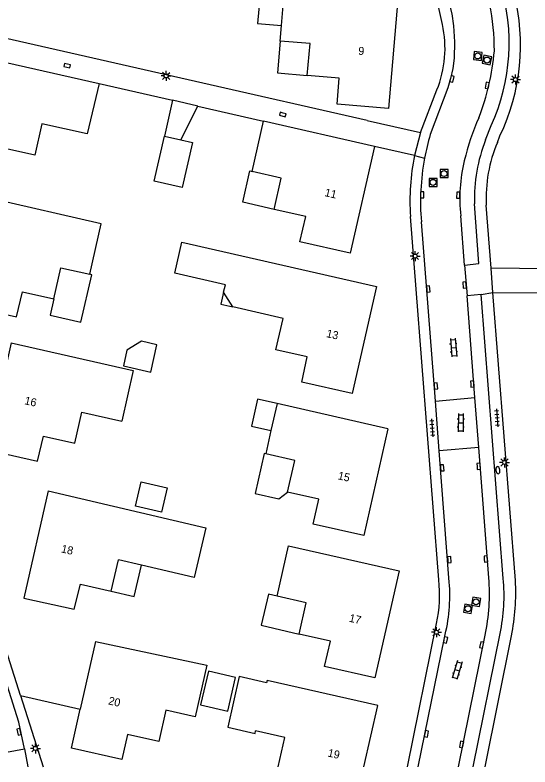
# Model space of a CAD drawing. Extents: x 124000 to 128010, y 398999 to 403000.
# Drawn here: x 127461.2 to 127525.6, y 399000 to 399093.9 of the extents above; entities that cross this region are included whole.
import ezdxf

# ---------------------------------------------------------------- set-up
doc = ezdxf.new("R2010")
doc.units = 0
for name, color, linetype in [('gg-afsc-erfafscheiding', 7, 'Continuous'), ('gg-afsc-hekwerk', 7, 'Continuous'), ('gg-afsc-muur', 7, 'Continuous'), ('gg-anno-huisnummerreeks BGT', 7, 'Continuous'), ('gg-bbg-bijgebouw', 7, 'Continuous'), ('gg-bbg-gedigitaliseerde bebouwing', 7, 'Continuous'), ('gg-bbg-gedigitaliseerde bijgebouw', 7, 'Continuous'), ('gg-bbg-hoofdgebouw', 7, 'Continuous'), ('gg-bbg-luifel en loopbrug', 7, 'Continuous'), ('gg-bbg-tussenscheiding', 7, 'Continuous'), ('gg-knt-verharding', 7, 'Continuous'), ('gg-knt-verharding nz', 7, 'Continuous'), ('gt-grn-weggrens', 7, 'Continuous'), ('gt-symb-brandkraan', 7, 'Continuous'), ('gt-symb-klinker verharding', 7, 'Continuous'), ('gt-symb-kolk', 7, 'Continuous'), ('gt-symb-lichtmast', 7, 'Continuous'), ('gt-symb-rioolschacht', 7, 'Continuous'), ('gt-symb-tegel verharding', 7, 'Continuous')]:
    doc.layers.add(name, color=color, linetype=linetype)

# ---------------------------------------------------------------- blocks, each defined once
blk = doc.blocks.new('gt0-KOLK')
at = {"layer": 'gt-symb-kolk'}
blk.add_lwpolyline([(0, 0), (0.375, 0), (0.375, 0.4), (-0.375, 0.4), (-0.375, 0), (0, 0)], dxfattribs=at)
blk = doc.blocks.new('gt0-LMAST')
at = {"layer": 'gt-symb-lichtmast'}
for p, q in [((-0.182, 0.173), (-0.447, 0.438)), ((-0.005, 0.246), (-0.005, 0.621)), ((0.172, 0.173), (0.437, 0.438)), ((-0.255, -0.004), (-0.63, -0.004)), ((-0.182, -0.181), (-0.447, -0.446)), ((-0.005, -0.254), (-0.005, -0.629)), ((0.437, -0.446), (0.172, -0.181)), ((0.245, -0.004), (0.62, -0.004))]:
    blk.add_line(p, q, dxfattribs=at)
blk.add_circle((-0.005, -0.004), 0.25, dxfattribs=at)
blk = doc.blocks.new('gt0-RS')
at = {"layer": 'gt-symb-rioolschacht'}
blk.add_lwpolyline([(-0.5, -0.5), (0.5, -0.5), (0.5, 0.5), (-0.5, 0.5)], close=True, dxfattribs=at)
blk.add_circle((0, 0), 0.375, dxfattribs=at)
blk = doc.blocks.new('gt0-TEG1')
at = {"layer": 'gt-symb-tegel verharding'}
for p, q in [((-1.125, 0), (1.125, 0)), ((-0.9, -0.25), (-0.9, 0.25)), ((-0.45, -0.25), (-0.45, 0.25)), ((0, -0.25), (0, 0.25)), ((0.45, -0.25), (0.45, 0.25)), ((0.9, -0.25), (0.9, 0.25))]:
    blk.add_line(p, q, dxfattribs=at)
blk = doc.blocks.new('gt0-BR')
at = {"layer": 'gt-symb-brandkraan'}
for centre, radius, start, end in [((-0.244, 0), 0.206, 107.56694, 252.43307), ((0.599, -2.664), 3, 106.89205, 107.56694), ((0, -0.691), 0.938, 73.10799, 106.89205), ((-0.599, -2.664), 3, 72.43309, 73.10799), ((0.244, 0), 0.206, 287.56695, 72.43309), ((0.599, 2.664), 3, 252.43307, 253.10797), ((0, 0.691), 0.938, 253.10797, 286.89206), ((-0.599, 2.664), 3, 286.89206, 287.56695)]:
    blk.add_arc(centre, radius, start, end, dxfattribs=at)
blk = doc.blocks.new('gt0-KL1')
at = {"layer": 'gt-symb-klinker verharding'}
for p, q in [((-1.15, 0.3), (1.15, 0.3)), ((-1, -0.3), (-1, 0.3)), ((-0.5, 0.3), (-0.5, 0.45)), ((0, -0.3), (0, 0.3)), ((0.5, 0.3), (0.5, 0.45)), ((1, -0.3), (1, 0.3)), ((-1.15, -0.3), (1.15, -0.3)), ((-0.5, -0.45), (-0.5, -0.3)), ((0.5, -0.45), (0.5, -0.3))]:
    blk.add_line(p, q, dxfattribs=at)

msp = doc.modelspace()

# ---------------------------------------------------------------- linework, layer by layer
at = {"layer": 'gg-afsc-erfafscheiding'}
for p, q in [((127484.718, 399085.382), (127453.453, 399092.479)), ((127505.235, 399080.724), (127484.718, 399085.382))]:
    msp.add_line(p, q, dxfattribs=at)
at = {"layer": 'gg-afsc-hekwerk'}
for q in [(127464.781, 399000), (127469.389, 399007.21)]:
    msp.add_line((127461.942, 399008.915), q, dxfattribs=at)
at = {"layer": 'gg-afsc-muur'}
for p, q in [((127471.744, 399085.314), (127480.917, 399083.225)), ((127484.067, 399082.514), (127492.282, 399080.642))]:
    msp.add_line(p, q, dxfattribs=at)
at = {"layer": 'gg-bbg-bijgebouw'}
msp.add_line((127484.067, 399082.514), (127480.917, 399083.225), dxfattribs=at)
at = {"layer": 'gg-bbg-gedigitaliseerde bebouwing'}
for p, q in [((127493.985, 399045.375), (127493.218, 399041.995)), ((127507.833, 399042.228), (127493.985, 399045.375)), ((127493.218, 399041.995), (127492.555, 399039.075)), ((127477.045, 399025.178), (127474.165, 399025.846)), ((127492.73, 399010.809), (127492.663, 399010.516))]:
    msp.add_line(p, q, dxfattribs=at)
for points in [[(127460.784, 399052.937), (127476.025, 399049.506), (127474.583, 399043.177)], [(127465.378, 399034.455), (127485.072, 399029.865), (127483.63, 399023.65), (127477.045, 399025.178)], [(127471.305, 399015.678), (127485.193, 399012.713), (127483.768, 399006.26)], [(127492.663, 399010.516), (127489.251, 399011.292), (127487.81, 399004.954), (127491.223, 399004.178), (127491.298, 399004.51)]]:
    msp.add_lwpolyline(points, dxfattribs=at)
at = {"layer": 'gg-bbg-gedigitaliseerde bijgebouw'}
for p, q in [((127480.917, 399083.225), (127479.909, 399078.761)), ((127481.943, 399078.302), (127484.067, 399082.514)), ((127479.909, 399078.761), (127481.943, 399078.302))]:
    msp.add_line(p, q, dxfattribs=at)
for points in [[(127494.924, 399097.053), (127491.935, 399097.309), (127491.551, 399092.826), (127494.54, 399092.569)], [(127474.785, 399050.075), (127478.197, 399049.295), (127478.977, 399052.707), (127477.028, 399053.153), (127475.231, 399052.025), (127474.785, 399050.075)], [(127479.56, 399031.804), (127476.304, 399032.565), (127477.012, 399035.596), (127480.268, 399034.835), (127479.56, 399031.804)], [(127484.428, 399007.75), (127487.827, 399006.961), (127488.804, 399011.17), (127485.405, 399011.959), (127484.428, 399007.75)]]:
    msp.add_lwpolyline(points, dxfattribs=at)
at = {"layer": 'gg-bbg-hoofdgebouw'}
for p, q in [((127494.373, 399090.627), (127494.54, 399092.569)), ((127455.827, 399088.932), (127471.744, 399085.314)), ((127490.852, 399074.343), (127492.282, 399080.642)), ((127506.166, 399077.469), (127492.282, 399080.642)), ((127488.454, 399057.435), (127487.304, 399059.259)), ((127473.267, 399021.935), (127474.165, 399025.846)), ((127471.305, 399015.678), (127469.389, 399007.21))]:
    msp.add_line(p, q, dxfattribs=at)
for points in [[(127494.924, 399097.053), (127509.082, 399095.84), (127507.914, 399082.203), (127501.478, 399082.754), (127501.754, 399085.972), (127497.757, 399086.322)], [(127497.757, 399086.322), (127498.099, 399090.307), (127494.373, 399090.627)], [(127471.744, 399085.314), (127470.27, 399079.035), (127464.589, 399080.298), (127463.721, 399076.393), (127459.789, 399077.267), (127459.091, 399074.148), (127452.793, 399075.566), (127455.827, 399088.932)], [(127506.166, 399077.469), (127503.12, 399064.124), (127496.832, 399065.559), (127497.551, 399068.708), (127493.601, 399069.607)], [(127493.601, 399069.607), (127494.486, 399073.508), (127490.852, 399074.343)], [(127470.576, 399061.504), (127472.019, 399067.811), (127458.187, 399070.976), (127455.133, 399057.616), (127461.438, 399056.192), (127462.17, 399059.325), (127466.079, 399058.43)], [(127487.304, 399059.259), (127487.517, 399060.185), (127481.202, 399061.639), (127482.091, 399065.499), (127506.403, 399059.981), (127503.363, 399046.62), (127497.074, 399048.051), (127497.745, 399051.211), (127493.834, 399052.094), (127494.73, 399055.992), (127488.454, 399057.435)], [(127466.079, 399058.43), (127466.972, 399062.329), (127470.576, 399061.504)], [(127460.784, 399052.937), (127457.772, 399039.594), (127464.074, 399038.159), (127464.822, 399041.298), (127468.703, 399040.414), (127469.591, 399044.314), (127474.583, 399043.177)], [(127507.833, 399042.228), (127504.801, 399028.881), (127498.483, 399030.301), (127499.19, 399033.453), (127495.263, 399034.32)], [(127495.263, 399034.32), (127496.192, 399038.249), (127492.555, 399039.075)], [(127465.378, 399034.455), (127462.344, 399021.091), (127468.654, 399019.7), (127469.413, 399022.812), (127473.267, 399021.935)], [(127493.988, 399021.313), (127495.409, 399027.615), (127509.248, 399024.495), (127506.209, 399011.13), (127499.92, 399012.56), (127500.636, 399015.71), (127496.735, 399016.597)], [(127496.735, 399016.597), (127497.627, 399020.493), (127493.988, 399021.313)], [(127504.835, 399000), (127506.577, 399007.661), (127492.73, 399010.809)], [(127483.768, 399006.26), (127480.077, 399007.075), (127479.215, 399003.169), (127475.296, 399004.034), (127474.578, 399000.912), (127468.286, 399002.336), (127469.389, 399007.21)], [(127494.096, 399000), (127494.935, 399003.683), (127491.298, 399004.51)]]:
    msp.add_lwpolyline(points, dxfattribs=at)
at = {"layer": 'gg-bbg-luifel en loopbrug'}
for points in [[(127494.373, 399090.627), (127494.031, 399086.642), (127497.757, 399086.322)], [(127481.943, 399078.302), (127483.433, 399077.959), (127482.142, 399072.343), (127478.619, 399073.153), (127479.909, 399078.761)], [(127493.601, 399069.607), (127489.683, 399070.499), (127490.572, 399074.407), (127490.852, 399074.343)], [(127466.079, 399058.43), (127465.619, 399056.419), (127469.475, 399055.537), (127470.827, 399061.447), (127470.576, 399061.504)], [(127487.304, 399059.259), (127486.963, 399057.778), (127488.454, 399057.435)], [(127493.985, 399045.375), (127491.545, 399045.929), (127490.777, 399042.549), (127493.218, 399041.995)], [(127492.555, 399039.075), (127492.378, 399039.115), (127491.251, 399034.15), (127494.216, 399033.477), (127495.263, 399034.32)], [(127473.267, 399021.935), (127476.138, 399021.269), (127477.045, 399025.178)], [(127493.988, 399021.313), (127492.897, 399021.566), (127491.999, 399017.696), (127496.735, 399016.597)]]:
    msp.add_lwpolyline(points, dxfattribs=at)
at = {"layer": 'gg-bbg-tussenscheiding'}
msp.add_line((127494.54, 399092.569), (127494.924, 399097.053), dxfattribs=at)
at = {"layer": 'gg-knt-verharding'}
for p, q in [((127514.639, 399092.693), (127506.275, 399131.332)), ((127511.908, 399079.192), (127513.937, 399084.519)), ((127505.235, 399080.724), (127511.908, 399079.192)), ((127520.014, 399078.286), (127520.727, 399080.084)), ((127521.491, 399077.967), (127521.807, 399078.801)), ((127511.13, 399076.336), (127506.166, 399077.469)), ((127520.715, 399062.254), (127520.109, 399070.138)), ((127514.189, 399023.362), (127510.643, 399068.731)), ((127513.758, 399045.663), (127512, 399068.037)), ((127517.401, 399062.663), (127517.709, 399058.834)), ((127528.924, 399062.194), (127520.715, 399062.254)), ((127519.49, 399058.968), (127517.709, 399058.834)), ((127522.228, 399023.527), (127519.49, 399058.968)), ((127520.946, 399059.25), (127528.912, 399059.189)), ((127523.747, 399023.286), (127520.946, 399059.25)), ((127513.758, 399045.663), (127518.692, 399046.105)), ((127514.244, 399039.473), (127513.758, 399045.663)), ((127519.174, 399039.874), (127514.244, 399039.473)), ((127515.491, 399023.073), (127514.244, 399039.473)), ((127510.274, 399000), (127513.903, 399017.901)), ((127518.482, 399000), (127521.838, 399016.663)), ((127511.6, 399000), (127514.873, 399016.116)), ((127519.967, 399000), (127523.267, 399016.382)), ((127457.662, 399001.41), (127462.431, 399002.26)), ((127462.431, 399002.26), (127462.857, 399000))]:
    msp.add_line(p, q, dxfattribs=at)
for points in [[(127514.275, 399100.748), (127515.422, 399095.469), (127515.787, 399094.018), (127516.003, 399092.538), (127516.12, 399090.52), (127516.084, 399088.498), (127515.912, 399087.211), (127515.624, 399085.945), (127515.296, 399084.777), (127513.101, 399078.943)], [(127461.942, 399008.915), (127453.145, 399036.54), (127446.675, 399081.221), (127446.693, 399082.618), (127446.866, 399084.005), (127448.114, 399090.678)], [(127517.401, 399062.663), (127519.185, 399062.843), (127518.639, 399070.307)], [(127462.431, 399002.26), (127461.711, 399005.575), (127452.96, 399033.297)]]:
    msp.add_lwpolyline(points, dxfattribs=at)
for centre, radius, start, end in [((127498.117, 399090.397), 24.851, 335.48194, 17.11733), ((127498.257, 399090.105), 26.122, 334.35968, 14.32579), ((127501.038, 399089.744), 13.917, 337.94872, 12.23401), ((127541.942, 399070.515), 30.047, 163.7104, 169.49936), ((127538.896, 399070.924), 20.266, 158.69961, 181.7452), ((127537.871, 399071.039), 17.785, 157.07434, 182.90385), ((127539.39, 399070.708), 28.814, 168.73718, 183.93474), ((127541.899, 399070.528), 30.003, 169.50862, 184.76226), ((127496.226, 399021.565), 18.053, 348.29058, 5.71358), ((127499.857, 399021.355), 22.476, 347.95064, 5.54547), ((127495.773, 399021.762), 28.015, 348.92784, 3.11799), ((127494.535, 399021.429), 21.02, 345.36058, 4.48674)]:
    msp.add_arc(centre, radius, start, end, dxfattribs=at)
at = {"layer": 'gg-knt-verharding nz'}
for p, q in [((127517.401, 399062.663), (127516.922, 399068.797)), ((127518.692, 399046.105), (127517.709, 399058.834)), ((127519.174, 399039.874), (127518.692, 399046.105)), ((127520.43, 399023.61), (127519.174, 399039.874)), ((127516.659, 399000), (127519.965, 399016.462))]:
    msp.add_line(p, q, dxfattribs=at)
for centre, radius, start, end in [((127494.732, 399089.637), 26.385, 359.45731, 12.23381), ((127490.81, 399092.016), 30.42, 338.88822, 355.04217), ((127546.935, 399068.64), 30.399, 155.88825, 166.61031), ((127537.208, 399070.956), 20.401, 166.61025, 186.07437), ((127495.716, 399021.629), 24.793, 347.97207, 4.58388)]:
    msp.add_arc(centre, radius, start, end, dxfattribs=at)
at = {"layer": 'gt-grn-weggrens'}
for p, q in [((127511.908, 399079.192), (127511.13, 399076.336)), ((127511.13, 399076.336), (127512.398, 399075.991)), ((127520.946, 399059.25), (127520.715, 399062.254)), ((127519.49, 399058.968), (127520.946, 399059.25))]:
    msp.add_line(p, q, dxfattribs=at)

# ---------------------------------------------------------------- block references
at = {"layer": 'gt-symb-brandkraan', "rotation": -81.19719553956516}
msp.add_blockref('gt0-BR', (127521.554, 399037.049), dxfattribs=at)
at = {"layer": 'gt-symb-klinker verharding'}
for p, rotation in [((127516.023, 399052.356), -85.52659353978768), ((127516.914, 399042.971), -90.57293869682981), ((127516.468, 399012.088), -106.20518537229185)]:
    msp.add_blockref('gt0-KL1', p, dxfattribs=dict(at, rotation=rotation))
at = {"layer": 'gt-symb-kolk'}
for p, rotation in [((127467.807, 399087.752), 166.22785457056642), ((127515.624, 399085.945), -104.00844348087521), ((127520.419, 399085.039), 79.63367739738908), ((127494.741, 399081.642), 164.6996755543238), ((127511.9, 399071.434), -91.60386277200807), ((127516.811, 399071.377), 88.79696545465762), ((127512.665, 399059.643), -85.52659354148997), ((127517.594, 399060.173), 94.41628344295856), ((127513.618, 399047.538), -85.5265935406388), ((127518.165, 399047.797), -85.58371655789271), ((127514.411, 399037.333), -85.58371655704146), ((127518.955, 399037.51), -85.52659354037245), ((127515.301, 399025.866), -86.10210376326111), ((127519.858, 399025.94), -85.81229548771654), ((127514.82, 399015.893), -101.47848203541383), ((127519.73, 399015.192), 78.57767893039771), ((127461.549, 399004.336), -77.70114483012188), ((127512.439, 399004.176), -101.36613785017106), ((127517.215, 399002.759), 78.57767893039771)]:
    msp.add_blockref('gt0-KOLK', p, dxfattribs=dict(at, rotation=rotation))
at = {"layer": 'gt-symb-lichtmast'}
for p in [(127480.131, 399086.278), (127523.761, 399085.813), (127511.218, 399063.789), (127522.394, 399038.018), (127513.884, 399016.815), (127463.795, 399002.322)]:
    msp.add_blockref('gt0-LMAST', p, dxfattribs=at)
at = {"layer": 'gt-symb-rioolschacht'}
for p, rotation in [((127519.046, 399088.762), -95.39146339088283), ((127520.2, 399088.258), -101.65840162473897), ((127517.825, 399019.754), -99.72596567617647), ((127518.837, 399020.611), -98.80280445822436)]:
    msp.add_blockref('gt0-RS', p, dxfattribs=dict(at, rotation=rotation))
for p in [(127514.84, 399074.082), (127513.458, 399072.975)]:
    msp.add_blockref('gt0-RS', p, dxfattribs=at)
at = {"layer": 'gt-symb-tegel verharding', "rotation": -85.58371655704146}
for p in [(127521.451, 399043.59), (127513.359, 399042.325)]:
    msp.add_blockref('gt0-TEG1', p, dxfattribs=at)

# ---------------------------------------------------------------- texts
at = {"layer": 'gg-anno-huisnummerreeks BGT'}
for s, rotation, p in [('9', 355.1, (127504.084, 399088.92)), ('11', 347.1, (127499.855, 399071.282)), ('13', 347.2, (127500.069, 399053.677)), ('16', 347.3, (127462.364, 399045.299)), ('15', 347.2, (127501.503, 399035.929)), ('18', 347.2, (127466.945, 399026.802)), ('17', 347.2, (127502.906, 399018.149)), ('20', 347.2, (127472.832, 399007.826)), ('19', 347.2, (127500.236, 399001.321))]:
    msp.add_text(s, height=1, rotation=rotation, dxfattribs=at).set_placement(p)

doc.saveas('drawing.dxf')
